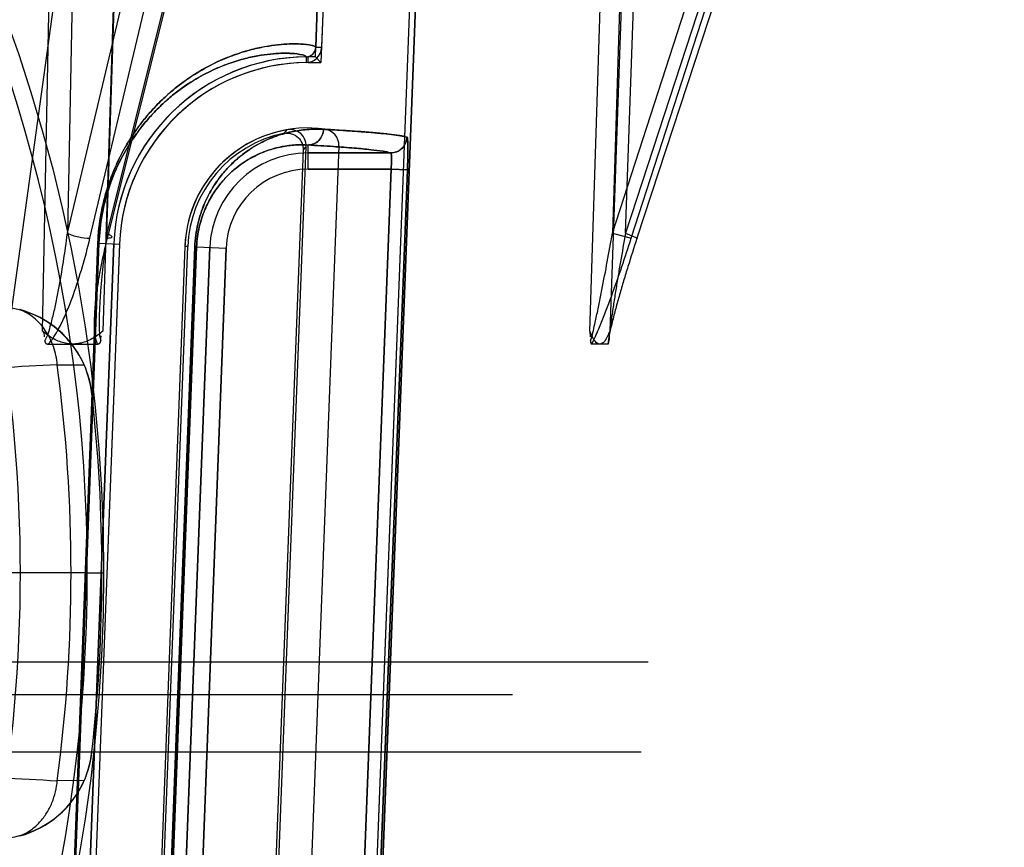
# Model space of a CAD drawing. Header units: millimetres. Extents: x 0 to 297, y 0 to 210.
# Tile 400 of 499: x 240.753 to 240.964, y 159.553 to 159.73. Entities that reach past the tile are written whole.
import ezdxf

# ---------------------------------------------------------------- set-up
doc = ezdxf.new("R2010")
doc.units = ezdxf.units.MM
doc.header["$LTSCALE"] = 16.335
doc.layers.get('0').update_dxf_attribs({"linetype": 'CONTINUOUS'})
for name, color, linetype in [('AXES_REF', 7, 'CONTINUOUS'), ('INTFCLR_1', 7, 'CONTINUOUS'), ('INTFCLR_144815', 7, 'CONTINUOUS'), ('INTFCLR_72935', 7, 'CONTINUOUS')]:
    doc.layers.add(name, color=color, linetype=linetype)

msp = doc.modelspace()

# ---------------------------------------------------------------- linework, layer by layer
at = {"color": 7, "linetype": 'Continuous'}
for radius in [6.787079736, 6.7865, 6.743039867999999]:
    msp.add_circle((241.4889109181, 154.7114647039), radius, dxfattribs=at)
for radius, start, end in [(6.72, 278.2771290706, 261.7228709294), (6.874, 113.0826918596, 346.8308908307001)]:
    msp.add_arc((241.4889109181, 154.7114647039), radius, start, end, dxfattribs=at)
at = {"layer": 'AXES_REF', "color": 9, "linetype": 'Continuous'}
msp.add_arc((241.4889109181, 154.7114647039), 6.191158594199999, 94.4118118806, 85.5881881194, dxfattribs=at)
at = {"layer": 'INTFCLR_1', "color": 6, "linetype": 'Continuous'}
for p, q in [((240.8261591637, 159.9824779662), (240.8162839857, 159.7240051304)), ((240.8273918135, 159.9824114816), (240.8175173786, 159.7239580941)), ((240.809567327, 159.0304783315), (240.8458987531, 159.9814167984)), ((240.810801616, 159.0304547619), (240.8471314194, 159.9813507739)), ((240.8212478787, 159.7029082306), (240.8130889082, 159.4893554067)), ((240.7730395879, 159.6819168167), (240.7666210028, 159.5139168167)), ((240.7742738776, 159.681893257), (240.7678552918, 159.513893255)), ((240.7882636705, 159.6813587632), (240.7818450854, 159.5133587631))]:
    msp.add_line(p, q, dxfattribs=at)
at = {"layer": 'INTFCLR_1', "color": 9, "linetype": 'Continuous'}
for p, q in [((240.817517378, 159.7239580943), (240.8162839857, 159.7240051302)), ((240.8142076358, 159.7219851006), (240.8142206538, 159.7207508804)), ((240.8146467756, 159.6979113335), (240.8146467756, 159.7031057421)), ((240.8323389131, 159.7014108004), (240.8146467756, 159.7014108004)), ((240.8146467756, 159.6979113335), (240.8324244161, 159.6979113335)), ((240.8246567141, 159.4947902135), (240.8324244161, 159.6979113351)), ((240.828150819, 159.4946565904), (240.835918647, 159.6977777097)), ((240.8324244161, 159.6979113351), (240.835918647, 159.6977777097)), ((240.7696415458, 159.6820609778), (240.7632478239, 159.5140598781)), ((240.7634937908, 159.5140598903), (240.7698835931, 159.68206099)), ((240.7696415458, 159.6820609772), (240.7698835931, 159.68206099)), ((240.7698835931, 159.68206099), (240.7742738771, 159.6818932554)), ((240.7904000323, 159.6812624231), (240.7840036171, 159.5132613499)), ((240.7843942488, 159.5132613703), (240.7907847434, 159.6812624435)), ((240.7936021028, 159.6811548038), (240.7871835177, 159.5131548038)), ((240.7904000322, 159.6812624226), (240.7907847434, 159.6812624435)), ((240.7970990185, 159.6810212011), (240.7906804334, 159.5130212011)), ((240.7907847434, 159.6812624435), (240.7970990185, 159.6810212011))]:
    msp.add_line(p, q, dxfattribs=at)
at = {"layer": 'INTFCLR_1', "color": 6, "linetype": 'Continuous'}
for centre, radius, start, end in [((240.8141853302, 159.7240851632), 0.002100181, 270.607755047, 357.8160633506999), ((240.8141853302, 159.7240851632), 0.0033344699, 270.6069808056, 357.8160603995), ((240.8146467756, 159.6803507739), 0.0416366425, 90.60430726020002, 177.8120294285), ((240.8146467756, 159.6803507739), 0.0404023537, 90.60430654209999, 177.8120270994), ((240.8146467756, 159.6803507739), 0.0264023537, 82.21149370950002, 177.8120295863), ((240.8177504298, 159.7030418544), 0.0035, 357.8120301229, 82.21149379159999)]:
    msp.add_arc(centre, radius, start, end, dxfattribs=at)
at = {"layer": 'INTFCLR_1', "color": 9, "linetype": 'Continuous'}
for radius, start, end in [(0.0210600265, 89.99999998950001, 177.8120294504), (0.0175605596, 90.0000000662, 177.8120297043)]:
    msp.add_arc((240.8146467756, 159.6803507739), radius, start, end, dxfattribs=at)
for points, knots in [([(240.816283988, 159.7240051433), (240.8162877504, 159.7241032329), (240.8159612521, 159.7243170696), (240.8149395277, 159.7245687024), (240.8132287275, 159.7247568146), (240.8110365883, 159.7247823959), (240.8087221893, 159.7246567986), (240.8059788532, 159.7243119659), (240.8034270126, 159.7237887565), (240.8011733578, 159.7231791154), (240.798602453, 159.7223568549), (240.7951151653, 159.7209476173), (240.7906627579, 159.7185615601), (240.7872722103, 159.7161653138), (240.7849454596, 159.7142090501), (240.7832412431, 159.7126644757), (240.7810866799, 159.7104653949), (240.7790289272, 159.7079759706), (240.7774046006, 159.7057143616), (240.7757210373, 159.7031094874), (240.7741634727, 159.7002170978), (240.7729718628, 159.6974743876), (240.7723168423, 159.695758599), (240.7716826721, 159.6939259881), (240.7711252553, 159.6920173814), (240.7706534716, 159.6900379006), (240.7700196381, 159.6869003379), (240.7697236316, 159.6842178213), (240.7696415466, 159.6820609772)], [0, 0, 0, 0, 0.0041667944, 0.0132325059, 0.0478809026, 0.0743889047, 0.1069926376, 0.1459539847, 0.1917350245, 0.2174100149, 0.2450322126, 0.3062748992, 0.3767708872, 0.4590224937, 0.4819214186, 0.5057929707, 0.5566317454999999, 0.61245778, 0.6427014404, 0.6747871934, 0.7440712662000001, 0.7818214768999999, 0.8016614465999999, 0.8220173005, 0.8641280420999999, 0.8859911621, 0.9083794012, 1, 1, 1, 1]), ([(240.814207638, 159.7219851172), (240.8142115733, 159.7220807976), (240.8139096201, 159.722296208), (240.8129313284, 159.7225507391), (240.811314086, 159.722742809), (240.8092319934, 159.7227790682), (240.8070363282, 159.722669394), (240.8044319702, 159.7223504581), (240.8020090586, 159.7218591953), (240.799868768, 159.721283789), (240.7974262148, 159.7205056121), (240.7941119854, 159.719168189), (240.7898796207, 159.7168987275), (240.7866568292, 159.7146168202), (240.7844448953, 159.7127528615), (240.782823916, 159.7112801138), (240.7807743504, 159.709182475), (240.7788171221, 159.7068075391), (240.7772719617, 159.7046494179), (240.7756698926, 159.7021626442), (240.7741878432, 159.6994011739), (240.7730540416, 159.6967826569), (240.7724306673, 159.6951442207), (240.7718270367, 159.6933939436), (240.7712964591, 159.6915710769), (240.7708473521, 159.6896804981), (240.770243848, 159.6866833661), (240.7699619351, 159.6841211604), (240.7698835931, 159.68206099)], [0, 0, 0, 0, 0.0042689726, 0.0133434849, 0.0478995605, 0.0743080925, 0.1067900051, 0.1456126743, 0.1912440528, 0.2168424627, 0.2443885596, 0.3054870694, 0.3758623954, 0.4580378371, 0.4809282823, 0.504796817, 0.55564869, 0.6115188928, 0.6417989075, 0.6739322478, 0.7433482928, 0.7811853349, 0.8010746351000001, 0.8214835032, 0.8637107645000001, 0.8856374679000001, 0.9080926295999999, 1, 1, 1, 1]), ([(240.8179855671, 159.706471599), (240.8169492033, 159.7065292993), (240.8147798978, 159.706518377), (240.8114003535, 159.7060747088), (240.8077724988, 159.7050841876), (240.8046548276, 159.7037026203), (240.8020878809, 159.7021620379), (240.8000576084, 159.7006754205), (240.7980156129, 159.6988427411), (240.7959942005, 159.6965867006), (240.7944226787, 159.6943375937), (240.7932438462, 159.6922332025), (240.792390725, 159.6904055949), (240.791632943, 159.6883746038), (240.7910142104, 159.6861541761), (240.7905756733, 159.6837622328), (240.790432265, 159.6821090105), (240.7904000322, 159.6812624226)], [0, 0, 0, 0, 0.07491115, 0.1561199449, 0.2453271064, 0.345430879, 0.4010944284, 0.4611556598, 0.5267563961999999, 0.5987622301, 0.6793164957, 0.7241863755, 0.7727217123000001, 0.8247304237, 0.8804609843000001, 0.9388567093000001, 1, 1, 1, 1]), ([(240.8146467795, 159.7030963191), (240.8154859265, 159.7031011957), (240.8172403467, 159.7038582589), (240.8179527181, 159.7056071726), (240.8179855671, 159.706471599)], [0, 0, 0, 0, 0.4924043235, 1, 1, 1, 1]), ([(240.8358304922, 159.7047766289), (240.8358026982, 159.7041262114), (240.8354252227, 159.7029977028), (240.8341283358, 159.70174703), (240.832987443, 159.7014153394), (240.8323389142, 159.7014139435)], [0, 0, 0, 0, 0.3689833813, 0.6324226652, 1, 1, 1, 1]), ([(240.835918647, 159.6977777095), (240.8359358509, 159.6982275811), (240.8359661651, 159.6991120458), (240.8359981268, 159.700394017), (240.8360192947, 159.7016639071), (240.8360117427, 159.7028078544), (240.8360075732, 159.7038261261), (240.8359207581, 159.7043620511), (240.8359105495, 159.7047532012), (240.8358304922, 159.7047766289)], [0, 0, 0, 0, 0.1923988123, 0.3780628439, 0.5486260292, 0.7331187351, 0.8743091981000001, 0.9643516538, 1, 1, 1, 1]), ([(240.8146467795, 159.7030963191), (240.8137557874, 159.7031541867), (240.811888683, 159.7031654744), (240.8089753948, 159.702800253), (240.8058427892, 159.7019610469), (240.8031473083, 159.700775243), (240.8009262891, 159.6994466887), (240.7991671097, 159.6981605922), (240.7973967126, 159.6965716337), (240.7956432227, 159.694612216), (240.7942788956, 159.6926560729), (240.7932558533, 159.6908246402), (240.7925145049, 159.6892324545), (240.7918564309, 159.6874633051), (240.7913186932, 159.6855277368), (240.7909375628, 159.6834422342), (240.790812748, 159.6820007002), (240.7907847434, 159.6812624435)], [0, 0, 0, 0, 0.0743534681, 0.1550331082, 0.2437926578, 0.3435243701, 0.3990981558, 0.4590751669, 0.5247074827, 0.5968389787, 0.6775819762, 0.7227186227, 0.7714095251, 0.8236901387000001, 0.8797311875, 0.9384776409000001, 1, 1, 1, 1]), ([(240.8146467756, 159.7031057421), (240.8164530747, 159.7030043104), (240.8197550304, 159.702805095), (240.8242380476, 159.7024751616), (240.8277845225, 159.7021489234), (240.8303841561, 159.7018209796), (240.8318012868, 159.7015695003), (240.8323389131, 159.7014108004)], [0, 0, 0, 0, 0.3050970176, 0.5578258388, 0.7581134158, 0.9054662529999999, 1, 1, 1, 1]), ([(240.8324244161, 159.6979113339), (240.83244173, 159.6981364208), (240.832481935, 159.6987324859), (240.8325220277, 159.6996153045), (240.8325286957, 159.7005256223), (240.8324844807, 159.7010301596), (240.832420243, 159.7014011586), (240.8323389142, 159.7014139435)], [0, 0, 0, 0, 0.1914930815, 0.5049976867, 0.7606871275, 0.9301660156, 1, 1, 1, 1])]:
    msp.add_open_spline(points, degree=3, knots=knots, dxfattribs=at)
at = {"layer": 'INTFCLR_1', "color": 6, "linetype": 'Continuous'}
msp.add_open_spline([(240.8358301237, 159.704776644), (240.8353172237, 159.7049267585), (240.8340031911, 159.7051629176), (240.831694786, 159.7054611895), (240.8287745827, 159.7057427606), (240.8254159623, 159.7060085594), (240.821772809, 159.706252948), (240.8192640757, 159.7064004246), (240.8179859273, 159.7064715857)], degree=3, knots=[0, 0, 0, 0, 0.08936447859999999, 0.222530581, 0.389450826, 0.5797688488, 0.7859384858, 1, 1, 1, 1], dxfattribs=at)
at = {"layer": 'INTFCLR_144815', "color": 9, "linetype": 'Continuous'}
for p, q in [((240.743396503, 159.6114791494), (240.807693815, 160.0774146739)), ((240.7631266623, 159.6841890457), (240.8315764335, 159.9719952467)), ((240.7679419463, 159.6831127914), (240.8369036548, 159.973071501)), ((240.8434701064, 159.9719952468), (240.7715944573, 159.6841890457)), ((240.8440491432, 159.973071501), (240.7716359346, 159.6831127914)), ((240.8798192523, 159.6841890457), (240.972730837, 159.9719952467)), ((240.9766538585, 159.9719952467), (240.8826122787, 159.6841890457)), ((240.8838418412, 159.6831127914), (240.9774483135, 159.973071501)), ((240.9798051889, 159.973071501), (240.8850602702, 159.6831127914)), ((240.757820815, 159.663220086), (240.7637745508, 159.9687090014)), ((240.7686579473, 159.968617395), (240.7631266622, 159.6841890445)), ((240.7802801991, 159.9687090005), (240.7707145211, 159.6632201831)), ((240.7715944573, 159.6841890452), (240.7805114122, 159.9686173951)), ((240.8749686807, 159.663220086), (240.8847111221, 159.9687090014)), ((240.8901553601, 159.9687090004), (240.879221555, 159.6632201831)), ((240.8888854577, 159.968617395), (240.8798192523, 159.6841890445)), ((240.8826122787, 159.6841890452), (240.892795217, 159.968617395)), ((240.8798192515, 159.6841890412), (240.8838418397, 159.6831127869)), ((240.8826122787, 159.6841890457), (240.8851517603, 159.6831325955)), ((240.8851517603, 159.6831325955), (240.8850602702, 159.6831127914)), ((240.7609582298, 159.6560036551), (240.7667284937, 159.6559775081)), ((240.7683691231, 159.6498662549), (240.7683742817, 159.6498200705)), ((240.8654504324, 159.592284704), (239.9839799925, 159.5922847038)), ((239.9909789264, 159.5854068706), (240.8584514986, 159.5854068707)), ((240.7683742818, 159.5731093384), (240.768369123, 159.5730631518)), ((240.7667284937, 159.5669518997), (240.7609582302, 159.5669257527))]:
    msp.add_line(p, q, dxfattribs=at)
at = {"layer": 'INTFCLR_144815', "color": 6, "linetype": 'Continuous'}
for p, q in [((240.8749687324, 159.6632201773), (240.8750765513, 159.6620342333)), ((240.8790733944, 159.661133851), (240.8791233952, 159.6622118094)), ((240.7590210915, 159.6604647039), (240.769514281, 159.6604647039)), ((240.8751181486, 159.6611053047), (240.8751203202, 159.6610655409)), ((240.875120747, 159.6610582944), (240.8751212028, 159.6610508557)), ((240.875121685, 159.6610432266), (240.8751222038, 159.6610353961)), ((240.8751227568, 159.6610273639), (240.8751233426, 159.6610191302)), ((240.8751239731, 159.6610106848), (240.8751246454, 159.6610020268)), ((240.8751253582, 159.6609931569), (240.8751261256, 159.6609840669)), ((240.8788257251, 159.6604647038), (240.8753646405, 159.660464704)), ((240.879070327, 159.6610701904), (240.8790710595, 159.6610836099)), ((240.8790717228, 159.6610966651), (240.8790723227, 159.6611093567)), ((240.8790728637, 159.6611216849), (240.8790733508, 159.6611336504)), ((240.7673835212, 159.6114647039), (240.7488460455, 159.6114647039)), ((240.7673835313, 159.6114647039), (240.7708835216, 159.611464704)), ((240.7673835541, 159.6114647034), (240.7708835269, 159.6114647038)), ((240.8874418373, 159.5922847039), (240.8654504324, 159.592284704)), ((239.9634859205, 159.5731204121), (240.8859445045, 159.5731204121))]:
    msp.add_line(p, q, dxfattribs=at)
for points in [[(240.7582703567, 159.6611339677), (240.7582708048, 159.66112854), (240.7582713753, 159.6611229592), (240.7582720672, 159.6611172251), (240.7582729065, 159.6611113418)], [(240.7582758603, 159.6610927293), (240.7582768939, 159.6610861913), (240.7582779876, 159.6610794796)], [(240.7582791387, 159.6610725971), (240.7582803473, 159.6610655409), (240.7582816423, 159.6610582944), (240.7582830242, 159.6610508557), (240.7582844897, 159.6610432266), (240.7582860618, 159.6610353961), (240.7582877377, 159.6610273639), (240.7582895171, 159.6610191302), (240.7582914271, 159.6610106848), (240.7582934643, 159.6610020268), (240.758295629, 159.6609931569), (240.7582979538, 159.6609840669), (240.7583004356, 159.6609747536), (240.7583030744, 159.66096522), (240.7583059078, 159.6609554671), (240.7583089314, 159.6609454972), (240.7583121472, 159.6609353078), (240.7583156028, 159.6609248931), (240.7583192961, 159.6609142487), (240.7583232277, 159.6609033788), (240.7583274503, 159.6608922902), (240.758331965, 159.6608809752), (240.758336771, 159.6608694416), (240.7583419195, 159.6608577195), (240.758347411, 159.6608458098), (240.7583532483, 159.6608337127), (240.7583594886, 159.660821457), (240.7583661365, 159.6608090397), (240.7583731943, 159.6607964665), (240.7583807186, 159.6607837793), (240.7583887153, 159.6607709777), (240.7583971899, 159.660758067), (240.7584062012, 159.6607450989), (240.7584157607, 159.6607320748), (240.7584258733, 159.6607190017), (240.7584365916, 159.6607059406), (240.7584479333, 159.6606928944), (240.758459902, 159.6606798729), (240.7584725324, 159.6606669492), (240.758485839, 159.6606541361), (240.7584998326, 159.6606414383), (240.7585145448, 159.6606289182), (240.7585299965, 159.6606165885), (240.7585461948, 159.6606044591), (240.7585631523, 159.6605925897), (240.7585808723, 159.6605809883), (240.7585993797, 159.6605696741), (240.7586187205, 159.6605587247), (240.7586389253, 159.6605481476), (240.7586599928, 159.6605379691), (240.7586819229, 159.6605282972), (240.7587046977, 159.6605191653), (240.7587283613, 159.6605105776), (240.7587530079, 159.6605026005), (240.7587786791, 159.6604952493), (240.7588053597, 159.6604885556), (240.7588330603, 159.6604826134), (240.7588617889, 159.6604774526), (240.7588915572, 159.6604730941), (240.7589223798, 159.6604696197), (240.7589542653, 159.6604670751), (240.7589872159, 159.6604654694), (240.7590212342, 159.6604648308)], [(240.7695142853, 159.6604646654), (240.7695543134, 159.6604653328), (240.7695929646, 159.660467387), (240.7696302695, 159.6604708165), (240.7696662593, 159.6604755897), (240.7697009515, 159.6604816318), (240.7697343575, 159.6604888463), (240.7697665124, 159.6604972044), (240.7697974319, 159.6605066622), (240.7698271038, 159.6605171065), (240.7698555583, 159.6605285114), (240.7698828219, 159.6605408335), (240.7699088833, 159.6605539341), (240.7699337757, 159.6605677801), (240.7699575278, 159.6605823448), (240.7699801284, 159.6605975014), (240.7700016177, 159.6606132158), (240.7700220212, 159.6606294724), (240.7700413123, 159.6606461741), (240.7700595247, 159.6606633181), (240.7700766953, 159.6606808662), (240.7700928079, 159.66069867), (240.7701078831, 159.6607167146), (240.7701219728, 159.6607349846), (240.7701351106, 159.6607533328), (240.7701473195, 159.6607717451), (240.770158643, 159.6607902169), (240.7701691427, 159.6608086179), (240.7701788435, 159.6608269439), (240.7701877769, 159.66084519), (240.7701960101, 159.6608632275), (240.7702035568, 159.6608810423), (240.7702104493, 159.6608986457), (240.7702167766, 159.6609159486), (240.7702225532, 159.6609329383), (240.7702277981, 159.6609496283), (240.7702326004, 159.660965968), (240.7702369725, 159.6609819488), (240.7702409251, 159.6609975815), (240.7702445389, 159.6610128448), (240.7702478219, 159.6610277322), (240.770250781, 159.6610422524), (240.7702534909, 159.6610564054), (240.77025597, 159.6610701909), (240.7702582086, 159.6610836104), (240.7702602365, 159.6610966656), (240.7702620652, 159.6611093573), (240.7702636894, 159.6611216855), (240.7702651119, 159.661133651)], [(240.8751170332, 159.6611339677), (240.8751171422, 159.66112854), (240.8751173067, 159.6611229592), (240.8751175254, 159.6611172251), (240.875117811, 159.6611113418)], [(240.8751269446, 159.6609747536), (240.8751278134, 159.66096522), (240.8751287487, 159.6609554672)], [(240.8751297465, 159.6609454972), (240.8751308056, 159.6609353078), (240.8751319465, 159.6609248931), (240.8751331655, 159.6609142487), (240.8751344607, 159.6609033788), (240.8751358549, 159.6608922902), (240.8751373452, 159.6608809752), (240.8751389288, 159.6608694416), (240.8751406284, 159.6608577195), (240.875142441, 159.6608458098), (240.8751443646, 159.6608337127), (240.8751464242, 159.660821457), (240.8751486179, 159.6608090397), (240.8751509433, 159.6607964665), (240.8751534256, 159.6607837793), (240.8751560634, 159.6607709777), (240.8751588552, 159.660758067), (240.8751618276, 159.6607450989), (240.8751649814, 159.6607320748), (240.8751683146, 159.6607190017), (240.8751718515, 159.6607059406), (240.8751755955, 159.6606928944), (240.8751795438, 159.6606798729), (240.8751837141, 159.6606669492), (240.875188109, 159.6606541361), (240.8751927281, 159.6606414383), (240.8751975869, 159.6606289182), (240.8752026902, 159.6606165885), (240.8752080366, 159.6606044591), (240.875213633, 159.6605925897), (240.875219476, 159.6605809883), (240.8752255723, 159.6605696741), (240.8752319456, 159.6605587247), (240.8752386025, 159.6605481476), (240.8752455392, 159.6605379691), (240.8752527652, 159.6605282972), (240.8752602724, 159.6605191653), (240.8752680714, 159.6605105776), (240.8752762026, 159.6605026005), (240.8752846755, 159.6604952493), (240.8752934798, 159.6604885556), (240.8753026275, 159.6604826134), (240.8753121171, 159.6604774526), (240.8753219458, 159.6604730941), (240.875332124, 159.6604696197), (240.8753426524, 159.6604670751), (240.8753535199, 159.6604654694), (240.8753647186, 159.6604648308)], [(240.8788257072, 159.660464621), (240.8788388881, 159.6604653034), (240.8788516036, 159.6604673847), (240.8788638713, 159.6604708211), (240.8788757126, 159.660475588), (240.8788871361, 159.6604816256), (240.8788981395, 159.6604888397), (240.8789087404, 159.6604971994), (240.878918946, 159.6605066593), (240.8789287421, 159.660517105), (240.8789381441, 159.6605285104), (240.8789471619, 159.6605408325), (240.8789557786, 159.6605539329), (240.8789640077, 159.6605677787), (240.8789718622, 159.6605823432), (240.8789793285, 159.6605974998), (240.8789864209, 159.6606132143), (240.8789931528, 159.6606294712), (240.878999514, 159.6606461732), (240.8790055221, 159.6606633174), (240.8790111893, 159.6606808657), (240.8790165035, 159.6606986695), (240.8790214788, 159.6607167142), (240.879026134, 159.6607349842), (240.8790304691, 159.6607533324), (240.8790344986, 159.6607717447), (240.879038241, 159.6607902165), (240.8790417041, 159.6608086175), (240.8790449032, 159.6608269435), (240.8790478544, 159.6608451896), (240.879050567, 159.6608632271), (240.8790530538, 159.6608810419), (240.8790553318, 159.6608986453), (240.879057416, 159.6609159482), (240.879059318, 159.6609329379), (240.8790610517, 159.6609496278), (240.879062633, 159.6609659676), (240.8790640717, 159.6609819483), (240.8790653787, 159.660997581), (240.8790665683, 159.6610128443), (240.8790676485, 159.6610277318), (240.8790686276, 159.6610422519), (240.8790695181, 159.6610564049)]]:
    msp.add_lwpolyline(points, dxfattribs=at)
at = {"layer": 'INTFCLR_144815', "color": 9, "linetype": 'Continuous'}
msp.add_circle((240.4247152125, 159.6114647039), 0.3461683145, dxfattribs=at)
for centre, radius, start, end in [((240.4247151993, 159.6115257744), 0.3426683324, 359.9897887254, 180.0102113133), ((241.0165141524, 154.5006646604), 5.1616692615, 92.8378929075, 93.1072203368), ((240.4247152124, 159.6114647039), 0.3391800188, 352.4544928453, 7.545507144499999), ((240.4247151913, 159.6114036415), 0.3426683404, 179.9897901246, 0.0102099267), ((241.0173860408, 164.7390345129), 5.1784616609, 266.8932043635, 267.1616585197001)]:
    msp.add_arc(centre, radius, start, end, dxfattribs=at)
at = {"layer": 'INTFCLR_144815', "color": 6, "linetype": 'Continuous'}
for centre, radius, start, end in [((240.4247152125, 159.6114647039), 0.3283354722, 350.0000000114, 10.0000000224), ((240.7475097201, 159.6474931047), 0.0209938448, 6.3648645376, 88.49110230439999), ((240.7474956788, 159.647555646), 0.0209956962, 23.6481381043, 75.0712955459), ((240.747456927, 159.6475277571), 0.0210425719, 6.3808199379, 23.6753739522), ((240.4247152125, 159.6114647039), 0.3457928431, 353.627751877, 6.3722481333), ((240.7475098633, 159.5754362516), 0.020993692, 271.5085107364, 353.6352322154), ((240.7474491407, 159.5754037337), 0.0210505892, 336.3279434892, 353.6159006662), ((240.7474957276, 159.5753737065), 0.0209956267, 284.9286144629, 336.3519464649)]:
    msp.add_arc(centre, radius, start, end, dxfattribs=at)
at = {"layer": 'INTFCLR_144815', "color": 9, "linetype": 'Continuous'}
for points, knots in [([(240.7582703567, 159.6611339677), (240.7589394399, 159.6622140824), (240.7593841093, 159.663966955), (240.7600999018, 159.6666297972), (240.7606483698, 159.669086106), (240.7614441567, 159.6730688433), (240.7622947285, 159.6781073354), (240.7628665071, 159.6821579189), (240.7631266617, 159.6841890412)], [0, 0, 0, 0, 0.1613637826, 0.2239692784, 0.3512732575, 0.4804980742, 0.7399356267, 1, 1, 1, 1]), ([(240.7590212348, 159.6604648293), (240.7599479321, 159.6613965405), (240.7608984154, 159.663026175), (240.7622137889, 159.6656146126), (240.7632750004, 159.6680591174), (240.7647816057, 159.6720158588), (240.766387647, 159.6770263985), (240.7674590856, 159.6810825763), (240.7679419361, 159.6831127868)], [0, 0, 0, 0, 0.160886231, 0.2261073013, 0.3563318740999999, 0.4865621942, 0.7445063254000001, 1, 1, 1, 1]), ([(240.7631266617, 159.6841890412), (240.763471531, 159.6840322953), (240.7642682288, 159.6837381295), (240.7658637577, 159.683313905), (240.7671359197, 159.6831035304), (240.7679419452, 159.6831127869)], [0, 0, 0, 0, 0.2292172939, 0.5122552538, 1, 1, 1, 1]), ([(240.7716359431, 159.6831127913), (240.7711366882, 159.6811048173), (240.7704569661, 159.6780867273), (240.7697267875, 159.6740509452), (240.7692843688, 159.6710588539), (240.7689657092, 159.6681009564), (240.7688367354, 159.6656610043), (240.7688639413, 159.6637462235), (240.7689981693, 159.6621665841), (240.7692195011, 159.6610461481), (240.7695142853, 159.6604646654)], [0, 0, 0, 0, 0.2702304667, 0.403811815, 0.5355721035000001, 0.6651771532, 0.7922010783, 0.8545306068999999, 0.9148557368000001, 1, 1, 1, 1]), ([(240.7715944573, 159.6841890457), (240.7713108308, 159.6821629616), (240.770924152, 159.6791241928), (240.7704959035, 159.6750771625), (240.7702274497, 159.6720720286), (240.7700212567, 159.6691024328), (240.7699199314, 159.6666568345), (240.7698999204, 159.6647379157), (240.7699559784, 159.6630630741), (240.7700196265, 159.6618340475), (240.7702651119, 159.661133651)], [0, 0, 0, 0, 0.2649502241, 0.3966542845, 0.527024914, 0.6556767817, 0.7820849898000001, 0.844097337, 0.9038837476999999, 1, 1, 1, 1]), ([(240.7715944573, 159.6841890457), (240.7718603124, 159.6840675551), (240.7722111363, 159.683900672), (240.7726411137, 159.6835187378), (240.7726030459, 159.6833716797)], [0, 0, 0, 0, 0.6580283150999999, 1, 1, 1, 1]), ([(240.7726030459, 159.6833716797), (240.7725902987, 159.6833224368), (240.7723181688, 159.6830631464), (240.7719301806, 159.6831093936), (240.7716359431, 159.6831127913)], [0, 0, 0, 0, 0.1473852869, 1, 1, 1, 1]), ([(240.8751170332, 159.6611339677), (240.8755126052, 159.6622995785), (240.8758690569, 159.6639879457), (240.8764630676, 159.6666385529), (240.8769725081, 159.6690909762), (240.8777715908, 159.6730772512), (240.8787290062, 159.6781152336), (240.8794608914, 159.6821599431), (240.8798192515, 159.6841890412)], [0, 0, 0, 0, 0.1568931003, 0.219136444, 0.3463863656, 0.4760847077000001, 0.737365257, 1, 1, 1, 1]), ([(240.8753647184, 159.6604648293), (240.8759605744, 159.6615057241), (240.876633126, 159.6630890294), (240.8776860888, 159.6656363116), (240.8786306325, 159.668078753), (240.8800980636, 159.6720441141), (240.8818516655, 159.6770559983), (240.8831888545, 159.6810900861), (240.8838418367, 159.6831127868)], [0, 0, 0, 0, 0.1486760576, 0.2123721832, 0.3418561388, 0.4731908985, 0.7365222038, 1, 1, 1, 1]), ([(240.885060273, 159.6831127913), (240.8844020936, 159.6810984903), (240.8834401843, 159.6780765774), (240.8822150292, 159.674047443), (240.8813381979, 159.6710565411), (240.8805111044, 159.6681014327), (240.8798733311, 159.6656645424), (240.8794143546, 159.6637534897), (240.8790787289, 159.6621921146), (240.8788748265, 159.6610996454), (240.8788257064, 159.6604646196)], [0, 0, 0, 0, 0.2703740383, 0.404600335, 0.5373063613, 0.6680337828, 0.7961096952, 0.8586947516, 0.9187358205, 1, 1, 1, 1]), ([(240.8826122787, 159.6841890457), (240.8822461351, 159.6821609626), (240.8817100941, 159.6791212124), (240.881025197, 159.6750760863), (240.8805327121, 159.6720711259), (240.8800654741, 159.6691024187), (240.8797033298, 159.6666568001), (240.8794384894, 159.6647405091), (240.8792331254, 159.663068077), (240.879087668, 159.6618710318), (240.8790733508, 159.6611336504)], [0, 0, 0, 0, 0.26497379, 0.3968563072, 0.5274972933, 0.6564868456, 0.7832435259, 0.845380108, 0.9051742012, 1, 1, 1, 1]), ([(240.7609582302, 159.6560036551), (240.7608379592, 159.6573319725), (240.7602893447, 159.6599277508), (240.7585698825, 159.6634169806), (240.7560877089, 159.6661930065), (240.7539906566, 159.6674318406), (240.7529044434, 159.6678423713)], [0, 0, 0, 0, 0.2662787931, 0.5236181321, 0.7681696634, 1, 1, 1, 1]), ([(240.752904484, 159.5550871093), (240.7537913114, 159.5554221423), (240.7553393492, 159.55627175), (240.757255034, 159.5579946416), (240.7587409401, 159.5599576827), (240.7598731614, 159.5621777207), (240.7606251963, 159.5645251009), (240.7608863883, 159.5661323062), (240.76095823, 159.5669257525)], [0, 0, 0, 0, 0.1889436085, 0.346878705, 0.5106297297, 0.6767675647, 0.8412137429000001, 1, 1, 1, 1])]:
    msp.add_open_spline(points, degree=3, knots=knots, dxfattribs=at)
at = {"layer": 'INTFCLR_144815', "color": 7, "linetype": 'Continuous'}
for points, knots in [([(240.7642676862, 159.6604647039), (240.7638567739, 159.6604641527), (240.763019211, 159.660534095), (240.7617592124, 159.6608465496), (240.7604706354, 159.6613834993), (240.7591311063, 159.6621713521), (240.7582664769, 159.6628434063), (240.7578207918, 159.6632201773)], [0, 0, 0, 0, 0.1722458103, 0.3504564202, 0.5420907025, 0.7553664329, 1, 1, 1, 1]), ([(240.7707145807, 159.6632201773), (240.7702692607, 159.6628425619), (240.7693972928, 159.6621664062), (240.768048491, 159.6613744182), (240.7667517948, 159.6608383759), (240.765498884, 159.660532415), (240.764671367, 159.660463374), (240.7642676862, 159.6604647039)], [0, 0, 0, 0, 0.2447452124, 0.4613666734, 0.6537265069, 0.8307849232, 1, 1, 1, 1]), ([(240.8770951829, 159.6604647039), (240.8765814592, 159.6604626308), (240.8756328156, 159.6615499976), (240.8752157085, 159.6625877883), (240.8749687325, 159.6632201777)], [0, 0, 0, 0, 0.4307506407, 1, 1, 1, 1]), ([(240.8792216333, 159.6632201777), (240.8790819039, 159.6628607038), (240.8786469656, 159.6618510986), (240.8778872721, 159.6604568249), (240.8770951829, 159.6604647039)], [0, 0, 0, 0, 0.3274531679, 1, 1, 1, 1]), ([(240.8792216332, 159.6632201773), (240.8790818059, 159.6628607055), (240.8786470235, 159.6618510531), (240.8778872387, 159.6604567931), (240.8770951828, 159.6604647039)], [0, 0, 0, 0, 0.3274815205, 1, 1, 1, 1])]:
    msp.add_open_spline(points, degree=3, knots=knots, dxfattribs=at)
at = {"layer": 'INTFCLR_144815', "color": 6, "linetype": 'Continuous'}
for points in [[(240.7578207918, 159.6632201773), (240.7581322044, 159.6629534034), (240.7580988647, 159.6624413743), (240.7581476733, 159.6620342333)], [(240.7702651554, 159.661133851), (240.7703083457, 159.6614941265), (240.7701409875, 159.6619759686), (240.7704167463, 159.6622118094)]]:
    msp.add_open_spline(points, degree=3, dxfattribs=at)
at = {"layer": 'INTFCLR_72935', "color": 6, "linetype": 'Continuous'}
for p, q in [((240.8162068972, 159.7219874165), (240.8261591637, 159.9824779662)), ((240.8273914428, 159.9824017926), (240.8173949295, 159.7207531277)), ((240.8095668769, 159.0304665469), (240.845899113, 159.981426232)), ((240.8471314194, 159.9813507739), (240.810801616, 159.0304547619)), ((240.8162068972, 159.7219874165), (240.8146467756, 159.7219874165)), ((240.8162068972, 159.7219874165), (240.8173949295, 159.7207531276)), ((240.8146467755, 159.7207531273), (240.81739493, 159.7207531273)), ((240.8135973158, 159.7020552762), (240.8055257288, 159.4907896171)), ((240.8061083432, 159.4899977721), (240.8142386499, 159.7028003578)), ((240.7666210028, 159.5139168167), (240.7730395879, 159.6819168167)), ((240.7742747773, 159.6819168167), (240.7678561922, 159.5139168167)), ((240.7882636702, 159.6813587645), (240.7818450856, 159.5133587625)), ((240.7824575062, 159.5133470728), (240.7888760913, 159.6813470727))]:
    msp.add_line(p, q, dxfattribs=at)
at = {"layer": 'INTFCLR_72935', "color": 9, "linetype": 'Continuous'}
for p, q in [((240.8146467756, 159.7207531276), (240.8146467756, 159.7219874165)), ((240.8146467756, 159.6979113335), (240.8146467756, 159.7031057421)), ((240.8146467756, 159.7014108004), (240.8323389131, 159.7014108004)), ((240.8324244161, 159.6979113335), (240.8146467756, 159.6979113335)), ((240.8324244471, 159.6979113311), (240.8246567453, 159.4947902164)), ((240.8359186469, 159.6977777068), (240.8281508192, 159.4946565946)), ((240.8359186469, 159.6977777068), (240.8324244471, 159.6979113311)), ((240.7632478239, 159.5140598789), (240.7696415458, 159.6820609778)), ((240.7698835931, 159.68206099), (240.7634937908, 159.5140598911)), ((240.7696415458, 159.6820609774), (240.7698835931, 159.68206099)), ((240.7698835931, 159.68206099), (240.7742738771, 159.6818932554)), ((240.7840036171, 159.5132613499), (240.7904000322, 159.6812624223)), ((240.7907847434, 159.6812624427), (240.7843942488, 159.5132613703)), ((240.7871835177, 159.5131548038), (240.7936021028, 159.6811548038)), ((240.7888756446, 159.6813353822), (240.7882636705, 159.6813587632)), ((240.7907847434, 159.6812624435), (240.7904000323, 159.6812624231)), ((240.7906804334, 159.5130212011), (240.7970990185, 159.6810212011)), ((240.7907847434, 159.6812624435), (240.7970990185, 159.6810212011))]:
    msp.add_line(p, q, dxfattribs=at)
at = {"layer": 'INTFCLR_72935', "color": 6, "linetype": 'Continuous'}
for radius, start, end in [(0.0416366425, 89.9999999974, 177.8120294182), (0.0404023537, 90.0000001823, 177.8120270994), (0.0264023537, 99.7791963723, 177.8120268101), (0.025789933, 101.7282908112, 177.8120294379)]:
    msp.add_arc((240.8146467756, 159.6803507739), radius, start, end, dxfattribs=at)
at = {"layer": 'INTFCLR_72935', "color": 9, "linetype": 'Continuous'}
for centre, radius, start, end in [((240.8576962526, 159.658657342), 0.0673492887, 134.8928095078, 135.8102475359), ((240.8577203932, 159.6647246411), 0.0577963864, 138.792295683, 139.7668778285), ((240.8146467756, 159.6803507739), 0.0210600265, 90.0000000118, 177.8120294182), ((240.8146467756, 159.6803507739), 0.0175605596, 90.0000000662, 177.8120297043)]:
    msp.add_arc(centre, radius, start, end, dxfattribs=at)
for points, knots in [([(240.7696415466, 159.6820609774), (240.7697234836, 159.684213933), (240.7700186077, 159.6868916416), (240.7706503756, 159.6900236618), (240.7711202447, 159.6919982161), (240.7716748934, 159.6939008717), (240.7723059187, 159.6957284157), (240.7729589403, 159.6974429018), (240.7741467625, 159.7001825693), (240.7756989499, 159.7030711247), (240.7773777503, 159.7056749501), (240.7790050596, 159.7079458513), (240.7810729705, 159.7104511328), (240.7836118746, 159.7130433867), (240.786803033, 159.7158324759), (240.7906502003, 159.7185540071), (240.7944948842, 159.7206159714), (240.797357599, 159.7218539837), (240.799893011, 159.7228002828), (240.8023107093, 159.7235156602), (240.8045942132, 159.7240281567), (240.8065676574, 159.7243869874), (240.8087610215, 159.7246604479), (240.8110754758, 159.7247832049), (240.8132578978, 159.7247548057), (240.8149546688, 159.7245659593), (240.8159672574, 159.7243146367), (240.8162877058, 159.7241020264), (240.8162839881, 159.7240051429)], [0, 0, 0, 0, 0.09145445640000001, 0.1138036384, 0.1356225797, 0.1775934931, 0.1978577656, 0.2176815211, 0.2554568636, 0.3245480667, 0.3565511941, 0.3869221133, 0.443096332, 0.4942467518, 0.5407728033, 0.6228600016, 0.6936556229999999, 0.7255371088, 0.7551980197, 0.8084927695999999, 0.8323850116, 0.8545194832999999, 0.8936035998, 0.9261879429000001, 0.9525909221, 0.9869380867, 0.995884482, 1, 1, 1, 1]), ([(240.7698835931, 159.68206099), (240.7699617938, 159.6841174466), (240.7702428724, 159.6866750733), (240.7708444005, 159.6896668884), (240.7712917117, 159.6915528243), (240.7721807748, 159.6946132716), (240.7737461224, 159.6985733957), (240.7756488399, 159.7021259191), (240.7772464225, 159.7046118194), (240.7787944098, 159.7067787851), (240.7807613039, 159.7091688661), (240.7831762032, 159.7116412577), (240.7862104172, 159.7142995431), (240.7898676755, 159.7168915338), (240.7935228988, 159.7188530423), (240.7962437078, 159.7200285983), (240.7986523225, 159.7209255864), (240.8009488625, 159.7216018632), (240.8031175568, 159.722084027), (240.804991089, 159.7224199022), (240.8070731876, 159.7226727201), (240.8092688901, 159.722779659), (240.8113417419, 159.7227406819), (240.8129457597, 159.722548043), (240.813915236, 159.7222937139), (240.8142115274, 159.7220796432), (240.8142076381, 159.7219851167)], [0, 0, 0, 0, 0.0917444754, 0.1141613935, 0.1360447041, 0.1781335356, 0.2561481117, 0.3253740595, 0.3574261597, 0.3878350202, 0.4440562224, 0.4952219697, 0.5417384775, 0.6237532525, 0.6944307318, 0.7262430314, 0.7558310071, 0.8089748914, 0.8327920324, 0.8548531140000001, 0.8937995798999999, 0.9262634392, 0.9525684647, 0.9868261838, 0.9957823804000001, 1, 1, 1, 1]), ([(240.7904000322, 159.6812624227), (240.7904318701, 159.6820986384), (240.7905738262, 159.6837465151), (240.7910087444, 159.6861308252), (240.7916265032, 159.6883544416), (240.7923793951, 159.6903778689), (240.7932275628, 159.6922008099), (240.7941402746, 159.6938362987), (240.7950970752, 159.6953035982), (240.7963718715, 159.6970076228), (240.7985618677, 159.6994540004), (240.8012928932, 159.7016823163), (240.8046235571, 159.703685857), (240.807737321, 159.7050719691), (240.811374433, 159.7060703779), (240.8147692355, 159.7065181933), (240.8169471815, 159.7065294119), (240.8179855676, 159.706471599)], [0, 0, 0, 0, 0.0604010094, 0.1191662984, 0.1746963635, 0.22676049, 0.2748219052, 0.3196795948, 0.361833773, 0.4011631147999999, 0.473188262, 0.5983862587, 0.6535955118, 0.7535269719, 0.8432414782, 0.9249341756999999, 1, 1, 1, 1]), ([(240.8179855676, 159.706471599), (240.8179527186, 159.7056071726), (240.8172403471, 159.7038582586), (240.8154859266, 159.7031011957), (240.8146467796, 159.7030963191)], [0, 0, 0, 0, 0.5075956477, 1, 1, 1, 1]), ([(240.8323389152, 159.7014170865), (240.8332081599, 159.7014183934), (240.8350184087, 159.7021247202), (240.8357932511, 159.7039056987), (240.835830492, 159.7047766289)], [0, 0, 0, 0, 0.4992876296, 1, 1, 1, 1]), ([(240.835830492, 159.7047766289), (240.8358851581, 159.7047606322), (240.8359165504, 159.7045108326), (240.8359762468, 159.7041490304), (240.8360003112, 159.703475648), (240.8360170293, 159.702718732), (240.8360172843, 159.7018774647), (240.8360008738, 159.7002432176), (240.8359602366, 159.6988652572), (240.8359186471, 159.6977777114)], [0, 0, 0, 0, 0.0243363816, 0.0836812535, 0.1766822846, 0.3011690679, 0.4113743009, 0.5349902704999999, 1, 1, 1, 1]), ([(240.7907847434, 159.6812624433), (240.7908124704, 159.6819916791), (240.7909359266, 159.6834286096), (240.7913139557, 159.6855074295), (240.7918508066, 159.687445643), (240.7925048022, 159.689208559), (240.7932416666, 159.6907965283), (240.7940341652, 159.6922203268), (240.7948650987, 159.6934971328), (240.7959709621, 159.6949781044), (240.7973917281, 159.6965665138), (240.7991585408, 159.6981533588), (240.8009093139, 159.6994350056), (240.8031204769, 159.7007610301), (240.8058123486, 159.7019505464), (240.8089530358, 159.7027966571), (240.8118794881, 159.7031653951), (240.8137540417, 159.7031542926), (240.8146467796, 159.7030963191)], [0, 0, 0, 0, 0.0607683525, 0.119879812, 0.1757044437, 0.2280250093, 0.2762797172, 0.3213394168, 0.3636023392, 0.403035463, 0.4751672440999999, 0.5406371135, 0.6004458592, 0.6555585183, 0.7551048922, 0.8443561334, 0.9255039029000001, 1, 1, 1, 1]), ([(240.8323389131, 159.7014108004), (240.8318010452, 159.7015695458), (240.8303834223, 159.7018211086), (240.827783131, 159.7021490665), (240.824236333, 159.7024753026), (240.8197538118, 159.7028051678), (240.8164525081, 159.7030043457), (240.8146467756, 159.7031057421)], [0, 0, 0, 0, 0.0945749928, 0.2419709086, 0.4422842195, 0.6949987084, 1, 1, 1, 1]), ([(240.8323389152, 159.7014170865), (240.8324422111, 159.7014011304), (240.8324859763, 159.7009078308), (240.8325414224, 159.7002854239), (240.8325043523, 159.6991548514), (240.8324582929, 159.6983527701), (240.8324244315, 159.6979113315)], [0, 0, 0, 0, 0.0886475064, 0.3052152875, 0.624502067, 1, 1, 1, 1])]:
    msp.add_open_spline(points, degree=3, knots=knots, dxfattribs=at)
at = {"layer": 'INTFCLR_72935', "color": 6, "linetype": 'Continuous'}
for points, knots in [([(240.8142076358, 159.7219851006), (240.8147230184, 159.7219905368), (240.8157984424, 159.7224164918), (240.8162639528, 159.72348093), (240.8162839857, 159.7240051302)], [0, 0, 0, 0, 0.4955905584, 1, 1, 1, 1]), ([(240.8142386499, 159.7028003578), (240.814260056, 159.7033606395), (240.8140216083, 159.7045100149), (240.8126936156, 159.7061407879), (240.8110611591, 159.7065244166), (240.8101622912, 159.7063694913)], [0, 0, 0, 0, 0.2757428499, 0.5514264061, 1, 1, 1, 1]), ([(240.8179859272, 159.7064715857), (240.8191133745, 159.7064087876), (240.8212900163, 159.7062816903), (240.8244563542, 159.7060745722), (240.8273998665, 159.7058553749), (240.8300773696, 159.7056215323), (240.8324066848, 159.7053754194), (240.8342875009, 159.7051153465), (240.8353832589, 159.7049074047), (240.8358301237, 159.704776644)], [0, 0, 0, 0, 0.1888198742, 0.3645867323, 0.5305926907, 0.6823681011, 0.814025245, 0.9221434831, 1, 1, 1, 1]), ([(240.8094044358, 159.7056022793), (240.8099644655, 159.7057185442), (240.8111583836, 159.705667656), (240.8130089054, 159.7045849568), (240.8136328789, 159.7029861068), (240.8135973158, 159.7020552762)], [0, 0, 0, 0, 0.2761907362, 0.5501968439, 1, 1, 1, 1])]:
    msp.add_open_spline(points, degree=3, knots=knots, dxfattribs=at)

doc.saveas('drawing.dxf')
